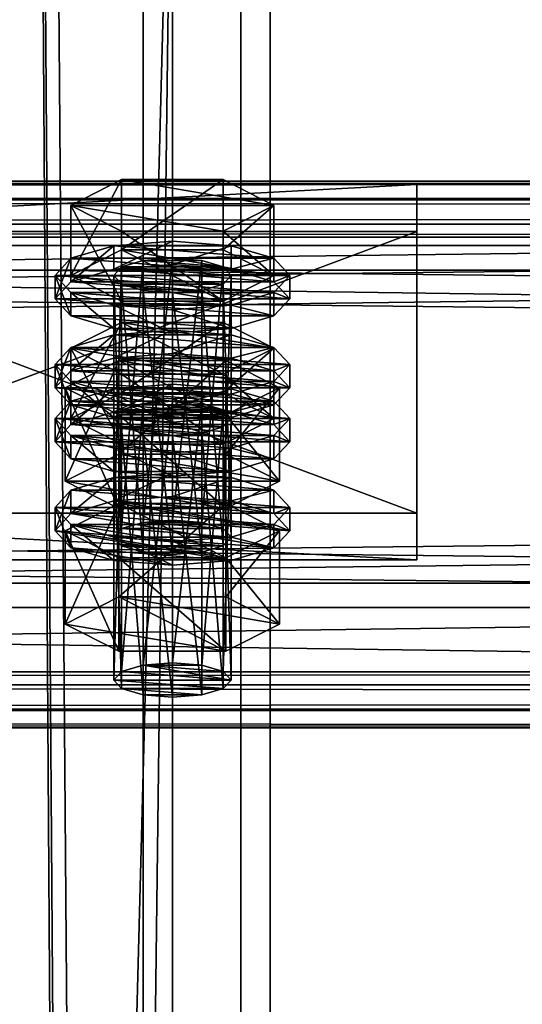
# Model space of a CAD drawing. Header units: millimetres. Extents: x 60485 to 71303, y 100 to 16900.
# Tile 336 of 656: x 68404 to 68456, y 3237 to 3338. Entities that reach past the tile are written whole.
import ezdxf

# ---------------------------------------------------------------- set-up
doc = ezdxf.new("R2010")
doc.units = ezdxf.units.MM
for name, color, linetype in [('13', 7, 'Continuous'), ('3', 7, 'Continuous'), ('4', 7, 'Continuous'), ('6', 7, 'Continuous'), ('9', 7, 'Continuous')]:
    doc.layers.add(name, color=color, linetype=linetype)

msp = doc.modelspace()

# ---------------------------------------------------------------- meshes
at = {"layer": '13', "color": 20}
mesh = msp.add_polyface(dxfattribs=at)
corners = [(68414.8, 3299.63, 4064.16), (68425.2, 3306.81, 4066.36), (68414.8, 3306.81, 4066.36), (68425.2, 3301.54, 4083.57), (68409.61, 3304.18, 4074.96), (68414, 3284.84, 4016.77), (68414.8, 3312.5, 4022.08), (68414, 3311.62, 4024.95), (68414.8, 3285.72, 4013.9), (68417, 3313.14, 4019.98), (68417, 3286.36, 4011.8), (68420, 3313.38, 4019.22), (68414.8, 3310.74, 4027.82), (68420, 3309.87, 4030.69), (68417, 3310.1, 4029.92), (68425.2, 3310.74, 4027.82), (68426, 3311.62, 4024.95), (68425.2, 3312.5, 4022.08), (68409.61, 3311.62, 4024.95), (68414.8, 3314.25, 4016.35), (68414.8, 3321.43, 4018.54), (68409.61, 3318.79, 4027.15), (68425.2, 3321.43, 4018.54), (68425.2, 3308.99, 4033.56), (68414.8, 3308.99, 4033.56), (68414.8, 3316.16, 4035.75), (68425.2, 3316.16, 4035.75), (68430.39, 3318.79, 4027.15), (68408, 3309.23, 4024.22), (68409.61, 3310.98, 4018.49), (68409.61, 3313.38, 4019.22), (68408, 3311.62, 4024.95), (68414, 3312.27, 4014.28), (68414, 3314.66, 4015.02), (68420, 3312.74, 4012.75), (68420, 3315.13, 4013.48), (68420, 3305.72, 4035.7), (68414, 3306.19, 4034.16), (68414, 3308.58, 4034.89), (68420, 3308.11, 4036.43), (68409.61, 3307.48, 4029.96), (68409.61, 3309.87, 4030.69), (68430.39, 3310.98, 4018.49), (68432, 3309.23, 4024.22), (68430.39, 3307.48, 4029.96), (68426, 3306.19, 4034.16), (68426, 3308.58, 4034.89), (68430.39, 3309.87, 4030.69), (68432, 3311.62, 4024.95), (68430.39, 3313.38, 4019.22), (68414, 3303.17, 4011.5), (68420, 3306.03, 4010.7), (68414, 3305.56, 4012.23), (68430.39, 3304.27, 4016.43), (68409.61, 3304.27, 4016.43), (68426, 3305.56, 4012.23)]
mesh.append_faces([[corners[k] for k in face] for face in [(0, 1, 2, 2), (5, 6, 7, 7), (8, 9, 6, 6), (10, 11, 9, 9), (12, 13, 14, 14), (18, 20, 21, 21), (19, 22, 20, 20), (24, 21, 25, 25), (23, 18, 24, 24), (21, 26, 25, 25), (28, 30, 31, 31), (29, 33, 30, 30), (32, 35, 33, 33), (36, 38, 39, 39), (37, 41, 38, 38), (40, 31, 41, 41), (45, 37, 36, 36), (50, 51, 52, 52), (55, 52, 51, 51)]], dxfattribs={"vtx0": -1, "color": 20})
mesh.append_faces([[corners[k] for k in face] for face in [(3, 4, 2, 2), (15, 12, 7, 7), (16, 7, 6, 6), (17, 6, 9, 9), (23, 19, 18, 18), (27, 21, 20, 20), (42, 32, 29, 29), (43, 29, 28, 28), (44, 28, 40, 40), (45, 40, 37, 37), (46, 38, 41, 41), (47, 41, 31, 31), (48, 31, 30, 30), (49, 30, 33, 33), (53, 54, 52, 52)]], dxfattribs={"vtx0": -1, "vtx2": -1, "vtx3": -1, "color": 20})
mesh.append_faces([[corners[k] for k in face] for face in [(18, 19, 20, 20), (23, 24, 25, 25), (24, 18, 21, 21), (28, 29, 30, 30), (29, 32, 33, 33), (32, 34, 35, 35), (36, 37, 38, 38), (37, 40, 41, 41), (40, 28, 31, 31)]], dxfattribs={"vtx2": -1, "vtx3": -1, "color": 20})
mesh = msp.add_polyface(dxfattribs=at)
corners = [(68430.39, 3304.18, 4074.96), (68414.8, 3306.81, 4066.36), (68425.2, 3306.81, 4066.36), (68420, 3286.6, 4011.03), (68423, 3313.14, 4019.98), (68420, 3313.38, 4019.22), (68423, 3286.36, 4011.8), (68425.2, 3312.5, 4022.08), (68425.2, 3285.72, 4013.9), (68426, 3311.62, 4024.95), (68420, 3309.87, 4030.69), (68414.8, 3310.74, 4027.82), (68423, 3310.1, 4029.92), (68425.2, 3310.74, 4027.82), (68414, 3311.62, 4024.95), (68414.8, 3312.5, 4022.08), (68417, 3313.14, 4019.98), (68414.8, 3314.25, 4016.35), (68425.2, 3314.25, 4016.35), (68425.2, 3321.43, 4018.54), (68430.39, 3311.62, 4024.95), (68430.39, 3318.79, 4027.15), (68425.2, 3308.99, 4033.56), (68425.2, 3316.16, 4035.75), (68414.8, 3316.16, 4035.75), (68409.61, 3318.79, 4027.15), (68414.8, 3321.43, 4018.54), (68420, 3312.74, 4012.75), (68426, 3312.27, 4014.28), (68426, 3314.66, 4015.02), (68420, 3315.13, 4013.48), (68430.39, 3310.98, 4018.49), (68430.39, 3313.38, 4019.22), (68432, 3309.23, 4024.22), (68432, 3311.62, 4024.95), (68430.39, 3307.48, 4029.96), (68430.39, 3309.87, 4030.69), (68426, 3306.19, 4034.16), (68426, 3308.58, 4034.89), (68420, 3305.72, 4035.7), (68420, 3308.11, 4036.43), (68414, 3312.27, 4014.28), (68409.61, 3310.98, 4018.49), (68408, 3309.23, 4024.22), (68409.61, 3307.48, 4029.96), (68414, 3308.58, 4034.89), (68409.61, 3309.87, 4030.69), (68408, 3311.62, 4024.95), (68409.61, 3313.38, 4019.22), (68414, 3314.66, 4015.02)]
mesh.append_faces([[corners[k] for k in face] for face in [(0, 1, 2, 2), (3, 4, 5, 5), (6, 7, 4, 4), (8, 9, 7, 7), (4, 16, 5, 5), (18, 21, 19, 19), (20, 23, 21, 21), (22, 24, 23, 23), (17, 20, 18, 18), (21, 26, 19, 19), (27, 29, 30, 30), (28, 32, 29, 29), (31, 34, 32, 32), (33, 36, 34, 34), (35, 38, 36, 36), (37, 40, 38, 38), (41, 28, 27, 27), (45, 38, 40, 40), (29, 49, 30, 30)]], dxfattribs={"vtx0": -1, "color": 20})
mesh.append_faces([[corners[k] for k in face] for face in [(10, 11, 12, 12), (12, 11, 13, 13), (13, 14, 9, 9), (9, 15, 7, 7), (7, 16, 4, 4), (20, 17, 22, 22), (23, 25, 21, 21), (28, 41, 31, 31), (31, 42, 33, 33), (33, 43, 35, 35), (35, 44, 37, 37), (38, 46, 36, 36), (36, 47, 34, 34), (34, 48, 32, 32), (32, 49, 29, 29)]], dxfattribs={"vtx0": -1, "vtx1": -1, "color": 20})
mesh.append_faces([[corners[k] for k in face] for face in [(17, 18, 19, 19), (18, 20, 21, 21), (20, 22, 23, 23), (27, 28, 29, 29), (28, 31, 32, 32), (31, 33, 34, 34), (33, 35, 36, 36), (35, 37, 38, 38), (37, 39, 40, 40)]], dxfattribs={"vtx2": -1, "vtx3": -1, "color": 20})
mesh = msp.add_polyface(dxfattribs=at)
corners = [(68425.2, 3297.88, 4069.9), (68414.8, 3297.88, 4069.9), (68417, 3298.52, 4067.8), (68409.61, 3297, 4072.77), (68414.8, 3299.63, 4064.16), (68414.8, 3306.81, 4066.36), (68409.61, 3304.18, 4074.96), (68425.2, 3294.37, 4081.38), (68414.8, 3294.37, 4081.38), (68414.8, 3301.54, 4083.57), (68425.2, 3301.54, 4083.57), (68409.61, 3296.37, 4066.3), (68414, 3297.65, 4062.1), (68414, 3300.04, 4062.83), (68409.61, 3298.76, 4067.03), (68420, 3298.12, 4060.56), (68420, 3300.51, 4061.29), (68430.39, 3298.76, 4067.03), (68426, 3300.04, 4062.83), (68414, 3284.84, 4016.77), (68414.8, 3285.72, 4013.9), (68414.8, 3312.5, 4022.08), (68417, 3286.36, 4011.8), (68417, 3313.14, 4019.98), (68420, 3286.6, 4011.03), (68420, 3313.38, 4019.22), (68420, 3283.09, 4022.51), (68417, 3310.1, 4029.92), (68420, 3309.87, 4030.69), (68417, 3283.33, 4021.74), (68414.8, 3310.74, 4027.82), (68414.8, 3283.97, 4019.64), (68414, 3311.62, 4024.95), (68409.03, 3290.57, 4018.52), (68414.52, 3302.91, 4012.36), (68409.03, 3300.13, 4021.44), (68414.52, 3293.34, 4009.43), (68425.48, 3302.91, 4012.36), (68425.48, 3297.35, 4030.53), (68414.52, 3297.35, 4030.53), (68408, 3300.13, 4021.44), (68409.61, 3301.88, 4015.7), (68409.61, 3304.27, 4016.43), (68408, 3302.52, 4022.17), (68414, 3303.17, 4011.5), (68414, 3305.56, 4012.23), (68420, 3303.64, 4009.96), (68420, 3306.03, 4010.7), (68420, 3296.62, 4032.92), (68414, 3297.09, 4031.38), (68414, 3299.48, 4032.11), (68420, 3299.01, 4033.65), (68409.61, 3298.38, 4027.18), (68409.61, 3300.77, 4027.91), (68426, 3303.17, 4011.5), (68430.39, 3301.88, 4015.7), (68432, 3300.13, 4021.44), (68430.39, 3298.38, 4027.18), (68426, 3299.48, 4032.11), (68430.39, 3300.77, 4027.91), (68432, 3302.52, 4022.17)]
mesh.append_faces([[corners[k] for k in face] for face in [(3, 5, 6, 6), (8, 6, 9, 9), (6, 10, 9, 9), (11, 13, 14, 14), (12, 16, 13, 13), (18, 13, 16, 16), (26, 27, 28, 28), (29, 30, 27, 27), (31, 32, 30, 30), (33, 34, 35, 35), (36, 37, 34, 34), (35, 38, 39, 39), (40, 42, 43, 43), (41, 45, 42, 42), (48, 50, 51, 51), (49, 53, 50, 50), (52, 43, 53, 53), (44, 54, 46, 46), (50, 58, 51, 51)]], dxfattribs={"vtx0": -1, "color": 20})
mesh.append_faces([[corners[k] for k in face] for face in [(0, 1, 2, 2), (17, 14, 13, 13), (38, 35, 34, 34), (55, 44, 41, 41), (56, 41, 40, 40), (57, 40, 52, 52), (58, 50, 53, 53), (59, 53, 43, 43), (60, 43, 42, 42)]], dxfattribs={"vtx0": -1, "vtx2": -1, "vtx3": -1, "color": 20})
mesh.append_faces([[corners[k] for k in face] for face in [(3, 4, 5, 5), (7, 8, 9, 9), (8, 3, 6, 6), (11, 12, 13, 13), (12, 15, 16, 16), (19, 20, 21, 21), (20, 22, 23, 23), (22, 24, 25, 25), (31, 19, 32, 32), (40, 41, 42, 42), (41, 44, 45, 45), (44, 46, 47, 47), (48, 49, 50, 50), (49, 52, 53, 53), (52, 40, 43, 43)]], dxfattribs={"vtx2": -1, "vtx3": -1, "color": 20})
mesh = msp.add_polyface(dxfattribs=at)
corners = [(68425.2, 3297.88, 4069.9), (68417, 3298.52, 4067.8), (68420, 3298.76, 4067.03), (68423, 3298.52, 4067.8), (68414.8, 3299.63, 4064.16), (68425.2, 3299.63, 4064.16), (68425.2, 3306.81, 4066.36), (68430.39, 3297, 4072.77), (68430.39, 3304.18, 4074.96), (68425.2, 3294.37, 4081.38), (68425.2, 3301.54, 4083.57), (68414.8, 3301.54, 4083.57), (68414.8, 3306.81, 4066.36), (68420, 3298.12, 4060.56), (68426, 3297.65, 4062.1), (68426, 3300.04, 4062.83), (68420, 3300.51, 4061.29), (68430.39, 3298.76, 4067.03), (68432, 3297, 4072.77), (68409.61, 3298.76, 4067.03), (68414, 3300.04, 4062.83), (68420, 3286.6, 4011.03), (68423, 3286.36, 4011.8), (68423, 3313.14, 4019.98), (68425.2, 3285.72, 4013.9), (68425.2, 3312.5, 4022.08), (68426, 3284.84, 4016.77), (68426, 3311.62, 4024.95), (68425.2, 3310.74, 4027.82), (68425.2, 3283.97, 4019.64), (68423, 3310.1, 4029.92), (68423, 3283.33, 4021.74), (68420, 3309.87, 4030.69), (68414.52, 3293.34, 4009.43), (68425.48, 3293.34, 4009.43), (68425.48, 3302.91, 4012.36), (68430.97, 3300.13, 4021.44), (68425.48, 3297.35, 4030.53), (68414.52, 3302.91, 4012.36), (68420, 3303.64, 4009.96), (68426, 3303.17, 4011.5), (68426, 3305.56, 4012.23), (68420, 3306.03, 4010.7), (68430.39, 3301.88, 4015.7), (68430.39, 3304.27, 4016.43), (68432, 3300.13, 4021.44), (68432, 3302.52, 4022.17), (68430.39, 3298.38, 4027.18), (68430.39, 3300.77, 4027.91), (68426, 3297.09, 4031.38), (68426, 3299.48, 4032.11), (68420, 3299.01, 4033.65), (68414, 3303.17, 4011.5), (68409.61, 3301.88, 4015.7), (68408, 3300.13, 4021.44), (68409.61, 3300.77, 4027.91), (68408, 3302.52, 4022.17), (68409.61, 3304.27, 4016.43), (68414, 3305.56, 4012.23)]
mesh.append_faces([[corners[k] for k in face] for face in [(0, 2, 3, 3), (5, 8, 6, 6), (7, 10, 8, 8), (9, 11, 10, 10), (4, 7, 5, 5), (13, 15, 16, 16), (14, 17, 15, 15), (26, 28, 27, 27), (29, 30, 28, 28), (31, 32, 30, 30), (34, 36, 35, 35), (36, 38, 35, 35), (39, 41, 42, 42), (40, 44, 41, 41), (43, 46, 44, 44), (45, 48, 46, 46), (47, 50, 48, 48), (49, 51, 50, 50)]], dxfattribs={"vtx0": -1, "color": 20})
mesh.append_faces([[corners[k] for k in face] for face in [(10, 12, 8, 8), (18, 19, 17, 17), (17, 20, 15, 15), (37, 38, 36, 36), (40, 52, 43, 43), (43, 53, 45, 45), (45, 54, 47, 47), (50, 55, 48, 48), (48, 56, 46, 46), (46, 57, 44, 44), (44, 58, 41, 41)]], dxfattribs={"vtx0": -1, "vtx1": -1, "color": 20})
mesh.append_faces([[corners[k] for k in face] for face in [(0, 1, 2, 2)]], dxfattribs={"vtx0": -1, "vtx2": -1, "vtx3": -1, "color": 20})
mesh.append_faces([[corners[k] for k in face] for face in [(4, 5, 6, 6), (5, 7, 8, 8), (7, 9, 10, 10), (13, 14, 15, 15), (21, 22, 23, 23), (22, 24, 25, 25), (24, 26, 27, 27), (33, 34, 35, 35), (39, 40, 41, 41), (40, 43, 44, 44), (43, 45, 46, 46), (45, 47, 48, 48), (47, 49, 50, 50)]], dxfattribs={"vtx2": -1, "vtx3": -1, "color": 20})
mesh = msp.add_polyface(dxfattribs=at)
corners = [(68414, 3270.23, 4064.58), (68414.8, 3297.88, 4069.9), (68414, 3297, 4072.77), (68414.8, 3271.1, 4061.71), (68417, 3298.52, 4067.8), (68417, 3271.75, 4059.61), (68420, 3298.76, 4067.03), (68417, 3268.71, 4069.55), (68414.8, 3296.13, 4075.64), (68417, 3295.48, 4077.74), (68414.8, 3269.35, 4067.45), (68420, 3295.25, 4078.51), (68425.2, 3296.13, 4075.64), (68426, 3297, 4072.77), (68430.39, 3297, 4072.77), (68414.8, 3299.63, 4064.16), (68409.61, 3297, 4072.77), (68425.2, 3294.37, 4081.38), (68414.8, 3294.37, 4081.38), (68408, 3294.61, 4072.04), (68409.61, 3296.37, 4066.3), (68409.61, 3298.76, 4067.03), (68408, 3297, 4072.77), (68420, 3291.1, 4083.51), (68414, 3291.57, 4081.98), (68414, 3293.96, 4082.71), (68420, 3293.49, 4084.24), (68409.61, 3292.86, 4077.78), (68409.61, 3295.25, 4078.51), (68414, 3297.65, 4062.1), (68426, 3297.65, 4062.1), (68420, 3298.12, 4060.56), (68430.39, 3296.37, 4066.3), (68432, 3294.61, 4072.04), (68430.39, 3292.86, 4077.78), (68426, 3291.57, 4081.98), (68430.39, 3295.25, 4078.51), (68432, 3297, 4072.77), (68409.61, 3287.27, 4063.52), (68414, 3288.55, 4059.32), (68414, 3290.94, 4060.05), (68409.61, 3289.66, 4064.25), (68420, 3289.02, 4057.78), (68420, 3291.41, 4058.51), (68432, 3287.9, 4069.99), (68408, 3287.9, 4069.99), (68430.39, 3289.66, 4064.25), (68426, 3290.94, 4060.05), (68420, 3283.09, 4022.51), (68417, 3283.33, 4021.74), (68417, 3310.1, 4029.92), (68414.8, 3283.97, 4019.64), (68414.8, 3310.74, 4027.82), (68409.03, 3290.57, 4018.52), (68414.52, 3293.34, 4009.43), (68414.52, 3302.91, 4012.36), (68425.48, 3287.79, 4027.6), (68414.52, 3287.79, 4027.6), (68414.52, 3297.35, 4030.53), (68409.03, 3300.13, 4021.44), (68430.97, 3290.57, 4018.52), (68426, 3297.09, 4031.38), (68409.61, 3298.38, 4027.18), (68414, 3297.09, 4031.38), (68420, 3296.62, 4032.92)]
mesh.append_faces([[corners[k] for k in face] for face in [(0, 1, 2, 2), (3, 4, 1, 1), (5, 6, 4, 4), (7, 8, 9, 9), (10, 2, 8, 8), (8, 11, 9, 9), (17, 16, 18, 18), (19, 21, 22, 22), (23, 25, 26, 26), (24, 28, 25, 25), (27, 22, 28, 28), (29, 30, 31, 31), (35, 24, 23, 23), (28, 26, 25, 25), (38, 40, 41, 41), (39, 43, 40, 40), (47, 40, 43, 43), (57, 59, 58, 58), (61, 63, 64, 64)]], dxfattribs={"vtx0": -1, "color": 20})
mesh.append_faces([[corners[k] for k in face] for face in [(12, 8, 2, 2), (13, 2, 1, 1), (14, 15, 16, 16), (32, 29, 20, 20), (33, 20, 19, 19), (34, 19, 27, 27), (35, 27, 24, 24), (36, 28, 22, 22), (37, 22, 21, 21), (44, 45, 41, 41), (46, 41, 40, 40), (60, 54, 53, 53), (61, 62, 63, 63)]], dxfattribs={"vtx0": -1, "vtx2": -1, "vtx3": -1, "color": 20})
mesh.append_faces([[corners[k] for k in face] for face in [(19, 20, 21, 21), (23, 24, 25, 25), (24, 27, 28, 28), (27, 19, 22, 22), (38, 39, 40, 40), (39, 42, 43, 43), (48, 49, 50, 50), (49, 51, 52, 52), (53, 54, 55, 55), (56, 57, 58, 58), (57, 53, 59, 59)]], dxfattribs={"vtx2": -1, "vtx3": -1, "color": 20})
mesh = msp.add_polyface(dxfattribs=at)
corners = [(68420, 3271.98, 4058.84), (68423, 3298.52, 4067.8), (68420, 3298.76, 4067.03), (68423, 3271.75, 4059.61), (68425.2, 3297.88, 4069.9), (68425.2, 3271.1, 4061.71), (68426, 3297, 4072.77), (68426, 3270.23, 4064.58), (68425.2, 3296.13, 4075.64), (68425.2, 3269.35, 4067.45), (68423, 3295.48, 4077.74), (68420, 3295.25, 4078.51), (68414.8, 3296.13, 4075.64), (68414, 3297, 4072.77), (68414.8, 3297.88, 4069.9), (68430.39, 3297, 4072.77), (68409.61, 3297, 4072.77), (68425.2, 3294.37, 4081.38), (68426, 3297.65, 4062.1), (68430.39, 3296.37, 4066.3), (68430.39, 3298.76, 4067.03), (68432, 3294.61, 4072.04), (68432, 3297, 4072.77), (68430.39, 3292.86, 4077.78), (68430.39, 3295.25, 4078.51), (68426, 3291.57, 4081.98), (68426, 3293.96, 4082.71), (68420, 3291.1, 4083.51), (68420, 3293.49, 4084.24), (68414, 3297.65, 4062.1), (68409.61, 3296.37, 4066.3), (68408, 3294.61, 4072.04), (68409.61, 3292.86, 4077.78), (68409.61, 3295.25, 4078.51), (68408, 3297, 4072.77), (68420, 3289.02, 4057.78), (68426, 3288.55, 4059.32), (68426, 3290.94, 4060.05), (68420, 3291.41, 4058.51), (68430.39, 3287.27, 4063.52), (68430.39, 3289.66, 4064.25), (68432, 3287.9, 4069.99), (68409.61, 3289.66, 4064.25), (68414, 3290.94, 4060.05), (68426, 3284.84, 4016.77), (68425.2, 3283.97, 4019.64), (68425.2, 3310.74, 4027.82), (68423, 3283.33, 4021.74), (68423, 3310.1, 4029.92), (68420, 3283.09, 4022.51), (68420, 3309.87, 4030.69), (68425.48, 3293.34, 4009.43), (68430.97, 3290.57, 4018.52), (68430.97, 3300.13, 4021.44), (68425.48, 3287.79, 4027.6), (68425.48, 3297.35, 4030.53), (68414.52, 3297.35, 4030.53), (68414.52, 3293.34, 4009.43), (68409.03, 3290.57, 4018.52), (68426, 3297.09, 4031.38), (68420, 3296.62, 4032.92), (68420, 3299.01, 4033.65), (68430.39, 3298.38, 4027.18), (68409.61, 3298.38, 4027.18)]
mesh.append_faces([[corners[k] for k in face] for face in [(0, 1, 2, 2), (3, 4, 1, 1), (5, 6, 4, 4), (7, 8, 6, 6), (9, 10, 8, 8), (19, 22, 20, 20), (21, 24, 22, 22), (23, 26, 24, 24), (25, 28, 26, 26), (35, 37, 38, 38), (36, 40, 37, 37), (52, 55, 53, 53), (54, 56, 55, 55), (57, 52, 51, 51)]], dxfattribs={"vtx0": -1, "color": 20})
mesh.append_faces([[corners[k] for k in face] for face in [(11, 12, 10, 10), (10, 12, 8, 8), (8, 13, 6, 6), (6, 14, 4, 4), (15, 16, 17, 17), (18, 29, 19, 19), (19, 30, 21, 21), (21, 31, 23, 23), (23, 32, 25, 25), (28, 33, 26, 26), (26, 33, 24, 24), (24, 34, 22, 22), (41, 42, 40, 40), (40, 43, 37, 37), (52, 58, 54, 54), (62, 63, 59, 59)]], dxfattribs={"vtx0": -1, "vtx1": -1, "color": 20})
mesh.append_faces([[corners[k] for k in face] for face in [(18, 19, 20, 20), (19, 21, 22, 22), (21, 23, 24, 24), (23, 25, 26, 26), (25, 27, 28, 28), (35, 36, 37, 37), (36, 39, 40, 40), (44, 45, 46, 46), (45, 47, 48, 48), (47, 49, 50, 50), (51, 52, 53, 53), (52, 54, 55, 55), (59, 60, 61, 61)]], dxfattribs={"vtx2": -1, "vtx3": -1, "color": 20})
mesh = msp.add_polyface(dxfattribs=at)
corners = [(68414, 3270.23, 4064.58), (68414.8, 3271.1, 4061.71), (68414.8, 3297.88, 4069.9), (68417, 3271.75, 4059.61), (68417, 3298.52, 4067.8), (68420, 3271.98, 4058.84), (68420, 3298.76, 4067.03), (68420, 3268.47, 4070.32), (68417, 3268.71, 4069.55), (68417, 3295.48, 4077.74), (68420, 3295.25, 4078.51), (68414.8, 3269.35, 4067.45), (68414.8, 3296.13, 4075.64), (68414, 3297, 4072.77), (68426, 3270.23, 4064.58), (68425.2, 3269.35, 4067.45), (68423, 3268.71, 4069.55), (68409.03, 3275.95, 4066.33), (68414.52, 3278.73, 4057.25), (68414.52, 3288.29, 4060.17), (68409.03, 3285.51, 4069.26), (68425.48, 3288.29, 4060.17), (68425.48, 3273.17, 4075.42), (68414.52, 3273.17, 4075.42), (68414.52, 3282.73, 4078.34), (68425.48, 3282.73, 4078.34), (68408, 3285.51, 4069.26), (68409.61, 3287.27, 4063.52), (68409.61, 3289.66, 4064.25), (68408, 3287.9, 4069.99), (68420, 3282, 4080.73), (68414, 3282.47, 4079.19), (68414, 3284.86, 4079.92), (68420, 3284.39, 4081.46), (68409.61, 3283.76, 4074.99), (68409.61, 3286.15, 4075.72), (68430.39, 3287.27, 4063.52), (68420, 3289.02, 4057.78), (68414, 3288.55, 4059.32), (68432, 3285.51, 4069.26), (68430.39, 3283.76, 4074.99), (68426, 3282.47, 4079.19), (68430.39, 3286.15, 4075.72), (68425.2, 3285.72, 4013.9), (68417, 3286.36, 4011.8), (68414.8, 3285.72, 4013.9), (68426, 3284.84, 4016.77), (68414, 3284.84, 4016.77), (68425.2, 3283.97, 4019.64), (68414.8, 3283.97, 4019.64), (68423, 3283.33, 4021.74), (68417, 3283.33, 4021.74), (68425.48, 3287.79, 4027.6), (68409.03, 3290.57, 4018.52), (68414.52, 3287.79, 4027.6)]
mesh.append_faces([[corners[k] for k in face] for face in [(7, 9, 10, 10), (16, 8, 7, 7), (17, 19, 20, 20), (18, 21, 19, 19), (23, 20, 24, 24), (22, 17, 23, 23), (20, 25, 24, 24), (26, 28, 29, 29), (30, 32, 33, 33), (31, 35, 32, 32), (34, 29, 35, 35), (30, 34, 31, 31), (35, 33, 32, 32), (52, 53, 54, 54)]], dxfattribs={"vtx0": -1, "color": 20})
mesh.append_faces([[corners[k] for k in face] for face in [(41, 34, 30, 30)]], dxfattribs={"vtx0": -1, "vtx1": -1, "color": 20})
mesh.append_faces([[corners[k] for k in face] for face in [(14, 3, 1, 1), (14, 1, 0, 0), (15, 0, 11, 11), (16, 11, 8, 8), (22, 18, 17, 17), (25, 20, 19, 19), (36, 37, 38, 38), (39, 38, 27, 27), (40, 27, 26, 26), (41, 26, 34, 34), (42, 35, 29, 29), (43, 44, 45, 45), (46, 45, 47, 47), (48, 47, 49, 49), (50, 49, 51, 51)]], dxfattribs={"vtx0": -1, "vtx2": -1, "vtx3": -1, "color": 20})
mesh.append_faces([[corners[k] for k in face] for face in [(0, 1, 2, 2), (1, 3, 4, 4), (3, 5, 6, 6), (7, 8, 9, 9), (8, 11, 12, 12), (11, 0, 13, 13), (17, 18, 19, 19), (22, 23, 24, 24), (23, 17, 20, 20), (26, 27, 28, 28), (30, 31, 32, 32), (31, 34, 35, 35), (34, 26, 29, 29)]], dxfattribs={"vtx2": -1, "vtx3": -1, "color": 20})
mesh = msp.add_polyface(dxfattribs=at)
corners = [(68420, 3271.98, 4058.84), (68423, 3271.75, 4059.61), (68423, 3298.52, 4067.8), (68425.2, 3271.1, 4061.71), (68425.2, 3297.88, 4069.9), (68426, 3270.23, 4064.58), (68426, 3297, 4072.77), (68425.2, 3269.35, 4067.45), (68425.2, 3296.13, 4075.64), (68423, 3268.71, 4069.55), (68423, 3295.48, 4077.74), (68420, 3268.47, 4070.32), (68420, 3295.25, 4078.51), (68417, 3271.75, 4059.61), (68414, 3270.23, 4064.58), (68414.8, 3269.35, 4067.45), (68414.52, 3278.73, 4057.25), (68425.48, 3278.73, 4057.25), (68425.48, 3288.29, 4060.17), (68430.97, 3275.95, 4066.33), (68430.97, 3285.51, 4069.26), (68425.48, 3273.17, 4075.42), (68425.48, 3282.73, 4078.34), (68414.52, 3282.73, 4078.34), (68414.52, 3288.29, 4060.17), (68430.39, 3287.27, 4063.52), (68432, 3285.51, 4069.26), (68432, 3287.9, 4069.99), (68430.39, 3289.66, 4064.25), (68430.39, 3283.76, 4074.99), (68430.39, 3286.15, 4075.72), (68426, 3282.47, 4079.19), (68426, 3284.86, 4079.92), (68420, 3282, 4080.73), (68420, 3284.39, 4081.46), (68420, 3289.02, 4057.78), (68426, 3288.55, 4059.32), (68414, 3288.55, 4059.32), (68409.61, 3287.27, 4063.52), (68408, 3285.51, 4069.26), (68409.61, 3286.15, 4075.72), (68408, 3287.9, 4069.99), (68417, 3286.36, 4011.8), (68423, 3286.36, 4011.8), (68420, 3286.6, 4011.03), (68425.2, 3285.72, 4013.9), (68414.8, 3285.72, 4013.9), (68426, 3284.84, 4016.77), (68414, 3284.84, 4016.77), (68425.2, 3283.97, 4019.64), (68414.8, 3283.97, 4019.64), (68423, 3283.33, 4021.74), (68417, 3283.33, 4021.74), (68420, 3283.09, 4022.51)]
mesh.append_faces([[corners[k] for k in face] for face in [(9, 12, 10, 10), (13, 1, 0, 0), (17, 20, 18, 18), (19, 22, 20, 20), (21, 23, 22, 22), (16, 19, 17, 17), (20, 24, 18, 18), (25, 27, 28, 28), (26, 30, 27, 27), (29, 32, 30, 30), (31, 34, 32, 32), (35, 25, 36, 36), (42, 43, 44, 44), (51, 52, 53, 53)]], dxfattribs={"vtx0": -1, "color": 20})
mesh.append_faces([[corners[k] for k in face] for face in [(1, 13, 3, 3), (3, 13, 5, 5), (5, 14, 7, 7), (7, 15, 9, 9), (19, 16, 21, 21), (22, 24, 20, 20), (25, 37, 26, 26), (26, 38, 29, 29), (29, 39, 31, 31), (34, 40, 32, 32), (32, 40, 30, 30), (30, 41, 27, 27), (43, 42, 45, 45), (45, 46, 47, 47), (47, 48, 49, 49), (49, 50, 51, 51)]], dxfattribs={"vtx0": -1, "vtx1": -1, "color": 20})
mesh.append_faces([[corners[k] for k in face] for face in [(0, 1, 2, 2), (1, 3, 4, 4), (3, 5, 6, 6), (5, 7, 8, 8), (7, 9, 10, 10), (9, 11, 12, 12), (16, 17, 18, 18), (17, 19, 20, 20), (19, 21, 22, 22), (25, 26, 27, 27), (26, 29, 30, 30), (29, 31, 32, 32), (31, 33, 34, 34)]], dxfattribs={"vtx2": -1, "vtx3": -1, "color": 20})
at = {"layer": '3', "color": 91}
mesh = msp.add_polyface(dxfattribs=at)
corners = [(68370, 8485, 5564.7), (68430, 8485, 5564.7), (68430, 145.04, 3014.92), (68370, 145.04, 3014.92), (68370, 271.84, 2970.03), (68430, 271.84, 2970.03), (68430, 8485, 5481.04), (68370, 8485, 5481.04), (68370, 145.04, 2970.03), (68427, 8485, 5484.18), (68373, 8485, 5484.18), (68373, 8485, 5561.56), (68427, 8485, 5561.56), (68373, 145.04, 3011.78), (68427, 145.04, 3011.78), (68373, 261.58, 2970.03), (68373, 145.04, 2970.03), (68427, 261.58, 2970.03), (68427, 145.04, 2970.03), (68430, 145.04, 2970.03)]
mesh.append_faces([[corners[k] for k in face] for face in [(0, 2, 3, 3), (4, 6, 7, 7), (4, 3, 8, 8), (0, 4, 7, 7), (12, 13, 14, 14), (15, 11, 10, 10), (13, 15, 16, 16), (17, 10, 9, 9), (17, 14, 18, 18), (12, 17, 9, 9), (8, 13, 16, 16), (18, 2, 19, 19), (5, 1, 6, 6), (2, 5, 19, 19), (5, 18, 19, 19), (15, 8, 16, 16)]], dxfattribs={"vtx0": -1, "color": 91})
mesh.append_faces([[corners[k] for k in face] for face in [(3, 4, 0, 0), (0, 11, 1, 1), (11, 7, 10, 10), (10, 7, 9, 9), (1, 12, 6, 6), (12, 1, 11, 11), (6, 9, 7, 7), (11, 15, 13, 13), (14, 17, 12, 12), (2, 14, 3, 3), (3, 13, 8, 8), (1, 5, 2, 2), (18, 5, 17, 17), (17, 5, 15, 15), (8, 15, 4, 4), (4, 15, 5, 5)]], dxfattribs={"vtx0": -1, "vtx1": -1, "color": 91})
mesh.append_faces([[corners[k] for k in face] for face in [(11, 0, 7, 7), (6, 12, 9, 9), (2, 18, 14, 14), (3, 14, 13, 13)]], dxfattribs={"vtx0": -1, "vtx2": -1, "vtx3": -1, "color": 91})
mesh.append_faces([[corners[k] for k in face] for face in [(0, 1, 2, 2), (4, 5, 6, 6), (12, 11, 13, 13), (17, 15, 10, 10)]], dxfattribs={"vtx2": -1, "vtx3": -1, "color": 91})
mesh = msp.add_polyface(dxfattribs=at)
corners = [(68445, 3316.14, 3984.51), (68355, 3316.14, 3984.51), (68355, 3282.52, 4094.48), (68445, 3282.52, 4094.48), (68355, 3320.93, 3985.97), (68355, 3287.3, 4095.94), (68445, 3320.93, 3985.97), (68445, 3287.3, 4095.94)]
mesh.append_faces([[corners[k] for k in face] for face in [(0, 2, 3, 3), (1, 5, 2, 2), (4, 7, 5, 5), (6, 3, 7, 7), (1, 6, 4, 4), (3, 5, 7, 7)]], dxfattribs={"vtx0": -1, "color": 91})
mesh.append_faces([[corners[k] for k in face] for face in [(0, 1, 2, 2), (1, 4, 5, 5), (4, 6, 7, 7), (6, 0, 3, 3), (1, 0, 6, 6), (3, 2, 5, 5)]], dxfattribs={"vtx2": -1, "vtx3": -1, "color": 91})
at = {"layer": '4', "color": 171}
mesh = msp.add_polyface(dxfattribs=at)
corners = [(68383, 3361.91, 3914.76), (68417, 3361.91, 3914.76), (68417, 1845.03, 3030.03), (68383, 1845.03, 3030.03), (68417, 3136.66, 3845.89), (68417, 1737.85, 3030.03), (68383, 3136.66, 3845.89), (68383, 1737.85, 3030.03), (68380, 3374.43, 3918.59), (68380, 3124.15, 3842.07), (68380, 1731.89, 3030.03), (68380, 1850.98, 3030.03), (68420, 3124.15, 3842.07), (68420, 1731.89, 3030.03), (68420, 3374.43, 3918.59), (68420, 1850.98, 3030.03)]
mesh.append_faces([[corners[k] for k in face] for face in [(0, 2, 3, 3), (1, 5, 2, 2), (4, 7, 5, 5), (6, 3, 7, 7), (8, 10, 11, 11), (9, 13, 10, 10), (12, 15, 13, 13), (14, 11, 15, 15)]], dxfattribs={"vtx0": -1, "color": 171})
mesh.append_faces([[corners[k] for k in face] for face in [(9, 6, 12, 12), (6, 8, 0, 0), (0, 8, 1, 1), (12, 4, 14, 14), (4, 12, 6, 6), (14, 1, 8, 8), (11, 3, 15, 15), (3, 10, 7, 7), (7, 10, 5, 5), (15, 2, 13, 13), (2, 15, 3, 3), (13, 5, 10, 10)]], dxfattribs={"vtx0": -1, "vtx1": -1, "color": 171})
mesh.append_faces([[corners[k] for k in face] for face in [(6, 9, 8, 8), (14, 4, 1, 1), (3, 11, 10, 10), (13, 2, 5, 5)]], dxfattribs={"vtx0": -1, "vtx2": -1, "vtx3": -1, "color": 171})
mesh.append_faces([[corners[k] for k in face] for face in [(0, 1, 2, 2), (1, 4, 5, 5), (4, 6, 7, 7), (6, 0, 3, 3), (8, 9, 10, 10), (9, 12, 13, 13), (12, 14, 15, 15), (14, 8, 11, 11)]], dxfattribs={"vtx2": -1, "vtx3": -1, "color": 171})
at = {"layer": '6', "color": 2}
mesh = msp.add_polyface(dxfattribs=at)
corners = [(68373, 8445, 2973.03), (68427, 8445, 2973.03), (68427, 281.65, 2973.03), (68373, 281.65, 2973.03), (68427, 8445, 3027.03), (68427, 458.28, 3027.03), (68373, 8445, 3027.03), (68373, 458.28, 3027.03), (68370, 8445, 2970.03), (68370, 8445, 3030.03), (68370, 468.09, 3030.03), (68370, 271.84, 2970.03), (68430, 8445, 3030.03), (68430, 468.09, 3030.03), (68430, 8445, 2970.03), (68430, 271.84, 2970.03)]
mesh.append_faces([[corners[k] for k in face] for face in [(0, 2, 3, 3), (1, 5, 2, 2), (4, 7, 5, 5), (6, 3, 7, 7), (8, 10, 11, 11), (9, 13, 10, 10), (12, 15, 13, 13), (14, 11, 15, 15)]], dxfattribs={"vtx0": -1, "color": 2})
mesh.append_faces([[corners[k] for k in face] for face in [(9, 6, 12, 12), (6, 8, 0, 0), (0, 8, 1, 1), (12, 4, 14, 14), (4, 12, 6, 6), (14, 1, 8, 8), (11, 3, 15, 15), (3, 10, 7, 7), (7, 10, 5, 5), (15, 2, 13, 13), (2, 15, 3, 3), (13, 5, 10, 10)]], dxfattribs={"vtx0": -1, "vtx1": -1, "color": 2})
mesh.append_faces([[corners[k] for k in face] for face in [(6, 9, 8, 8), (14, 4, 1, 1), (3, 11, 10, 10), (13, 2, 5, 5)]], dxfattribs={"vtx0": -1, "vtx2": -1, "vtx3": -1, "color": 2})
mesh.append_faces([[corners[k] for k in face] for face in [(0, 1, 2, 2), (1, 4, 5, 5), (4, 6, 7, 7), (6, 0, 3, 3), (8, 9, 10, 10), (9, 12, 13, 13), (12, 14, 15, 15), (14, 8, 11, 11)]], dxfattribs={"vtx2": -1, "vtx3": -1, "color": 2})
at = {"layer": '9', "color": 243}
mesh = msp.add_polyface(dxfattribs=at)
corners = [(68700, 3269.73, 3975.54), (68700, 3314.68, 3989.29), (65500, 3314.68, 3989.29), (65500, 3269.73, 3975.54), (68700, 3280.16, 4102.13), (65500, 3280.16, 4102.13), (68700, 3315.54, 4112.95), (65500, 3315.54, 4112.95), (68700, 3319.35, 4100.52), (65500, 3319.35, 4100.52), (68700, 3321.26, 4101.11), (65500, 3321.26, 4101.11), (68700, 3316.87, 4115.45), (65500, 3316.87, 4115.45), (68700, 3277.66, 4103.46), (65500, 3277.66, 4103.46), (68700, 3312.18, 3990.62), (65500, 3312.18, 3990.62), (68700, 3271.06, 3978.04), (65500, 3271.06, 3978.04), (68700, 3267.26, 3990.47), (65500, 3267.26, 3990.47), (68700, 3265.34, 3989.89), (65500, 3265.34, 3989.89)]
mesh.append_faces([[corners[k] for k in face] for face in [(0, 2, 3, 3), (1, 5, 2, 2), (4, 7, 5, 5), (6, 9, 7, 7), (8, 11, 9, 9), (10, 13, 11, 11), (12, 15, 13, 13), (14, 17, 15, 15), (16, 19, 17, 17), (18, 21, 19, 19), (20, 23, 21, 21), (22, 3, 23, 23), (8, 12, 10, 10), (20, 0, 22, 22), (11, 7, 9, 9)]], dxfattribs={"vtx0": -1, "color": 243})
mesh.append_faces([[corners[k] for k in face] for face in [(12, 6, 14, 14), (14, 1, 16, 16), (16, 0, 18, 18), (18, 0, 20, 20), (3, 19, 23, 23), (19, 2, 17, 17), (17, 2, 15, 15), (15, 5, 13, 13), (13, 7, 11, 11)]], dxfattribs={"vtx0": -1, "vtx1": -1, "color": 243})
mesh.append_faces([[corners[k] for k in face] for face in [(12, 8, 6, 6), (14, 6, 4, 4), (14, 4, 1, 1), (16, 1, 0, 0), (19, 3, 2, 2), (15, 2, 5, 5), (13, 5, 7, 7)]], dxfattribs={"vtx0": -1, "vtx2": -1, "vtx3": -1, "color": 243})
mesh.append_faces([[corners[k] for k in face] for face in [(21, 23, 19, 19)]], dxfattribs={"vtx1": -1, "color": 243})
mesh.append_faces([[corners[k] for k in face] for face in [(0, 1, 2, 2), (1, 4, 5, 5), (4, 6, 7, 7), (6, 8, 9, 9), (8, 10, 11, 11), (10, 12, 13, 13), (12, 14, 15, 15), (14, 16, 17, 17), (16, 18, 19, 19), (18, 20, 21, 21), (20, 22, 23, 23), (22, 0, 3, 3)]], dxfattribs={"vtx2": -1, "vtx3": -1, "color": 243})
mesh = msp.add_polyface(dxfattribs=at)
corners = [(71300, 3269.73, 3975.54), (71300, 3314.68, 3989.29), (68100, 3314.68, 3989.29), (68100, 3269.73, 3975.54), (71300, 3280.16, 4102.13), (68100, 3280.16, 4102.13), (71300, 3315.54, 4112.95), (68100, 3315.54, 4112.95), (71300, 3319.35, 4100.52), (68100, 3319.35, 4100.52), (71300, 3321.26, 4101.11), (68100, 3321.26, 4101.11), (71300, 3316.87, 4115.45), (68100, 3316.87, 4115.45), (71300, 3277.66, 4103.46), (68100, 3277.66, 4103.46), (71300, 3312.18, 3990.62), (68100, 3312.18, 3990.62), (71300, 3271.06, 3978.04), (68100, 3271.06, 3978.04), (71300, 3267.26, 3990.47), (68100, 3267.26, 3990.47), (71300, 3265.34, 3989.89), (68100, 3265.34, 3989.89)]
mesh.append_faces([[corners[k] for k in face] for face in [(0, 2, 3, 3), (1, 5, 2, 2), (4, 7, 5, 5), (6, 9, 7, 7), (8, 11, 9, 9), (10, 13, 11, 11), (12, 15, 13, 13), (14, 17, 15, 15), (16, 19, 17, 17), (18, 21, 19, 19), (20, 23, 21, 21), (22, 3, 23, 23), (20, 0, 22, 22), (8, 12, 10, 10), (11, 7, 9, 9)]], dxfattribs={"vtx0": -1, "color": 243})
mesh.append_faces([[corners[k] for k in face] for face in [(0, 16, 1, 1), (16, 0, 18, 18), (18, 0, 20, 20), (12, 6, 14, 14), (14, 1, 16, 16), (3, 19, 23, 23), (19, 2, 17, 17), (17, 2, 15, 15), (15, 5, 13, 13), (13, 7, 11, 11)]], dxfattribs={"vtx0": -1, "vtx1": -1, "color": 243})
mesh.append_faces([[corners[k] for k in face] for face in [(12, 8, 6, 6), (14, 6, 4, 4), (14, 4, 1, 1), (19, 3, 2, 2), (15, 2, 5, 5), (13, 5, 7, 7)]], dxfattribs={"vtx0": -1, "vtx2": -1, "vtx3": -1, "color": 243})
mesh.append_faces([[corners[k] for k in face] for face in [(21, 23, 19, 19)]], dxfattribs={"vtx1": -1, "color": 243})
mesh.append_faces([[corners[k] for k in face] for face in [(0, 1, 2, 2), (1, 4, 5, 5), (4, 6, 7, 7), (6, 8, 9, 9), (8, 10, 11, 11), (10, 12, 13, 13), (12, 14, 15, 15), (14, 16, 17, 17), (16, 18, 19, 19), (18, 20, 21, 21), (20, 22, 23, 23), (22, 0, 3, 3)]], dxfattribs={"vtx2": -1, "vtx3": -1, "color": 243})

doc.saveas('drawing.dxf')
